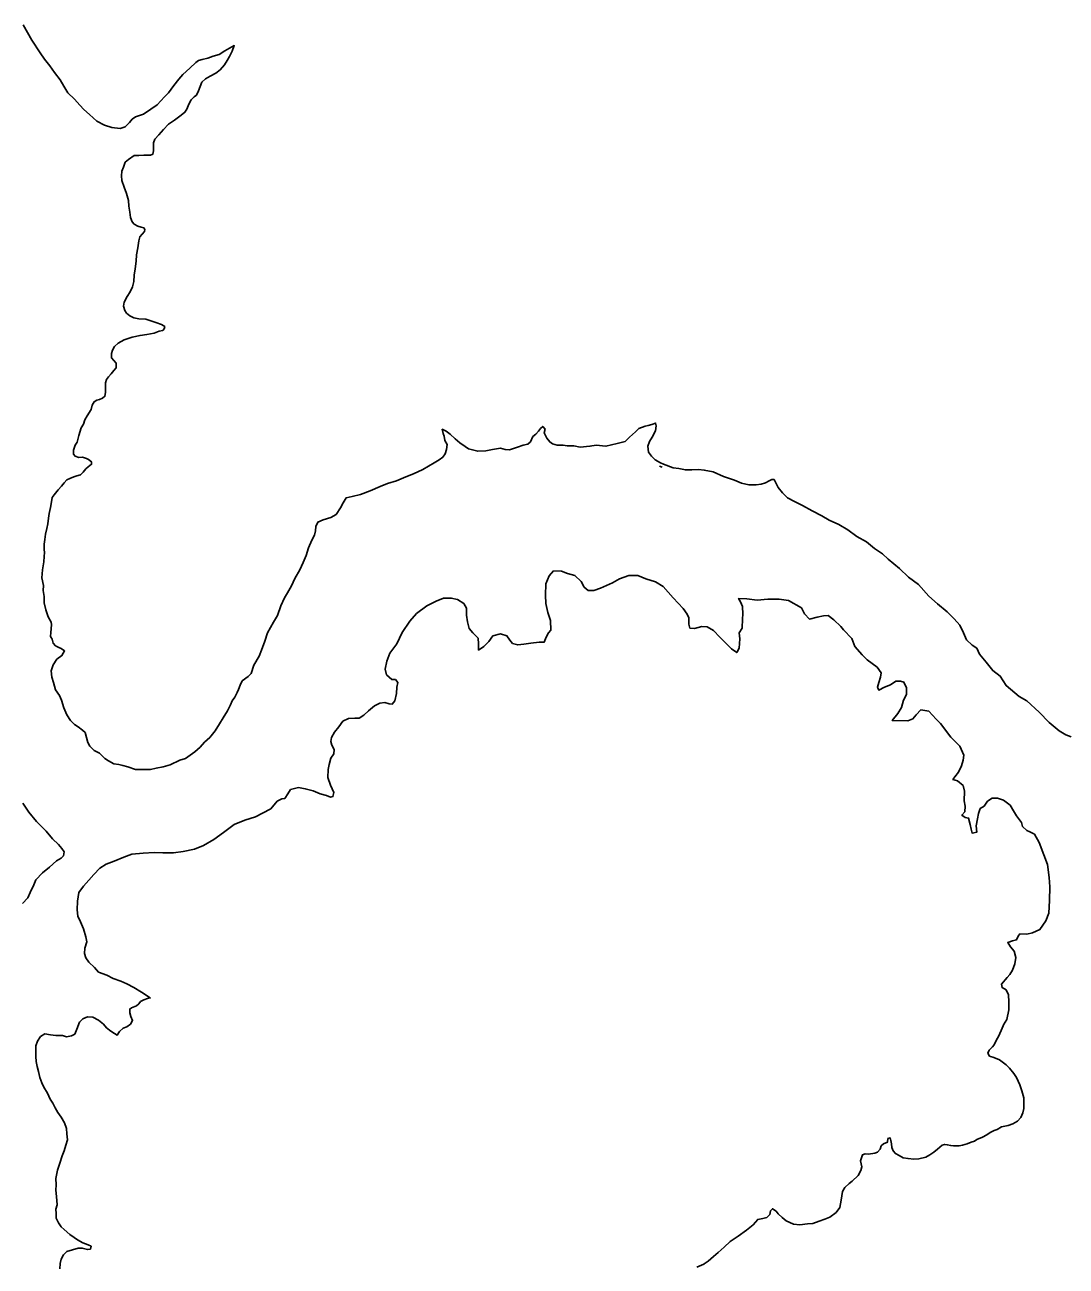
# Model space of a CAD drawing. Extents: x -939622 to -934245, y 1383184 to 1385301.
# Drawn here: x -935592.16 to -935580.04, y 1384220.86 to 1384235.31 of the extents above; entities that cross this region are included whole.
import ezdxf

# ---------------------------------------------------------------- set-up
doc = ezdxf.new("R2010")
doc.units = 0
doc.layers.add('9', color=7, linetype='Continuous')

msp = doc.modelspace()

# ---------------------------------------------------------------- linework, layer by layer
at = {"layer": '9'}
for points in [[(-935590.485, 1384234.519), (-935590.533, 1384234.471), (-935590.616, 1384234.377), (-935590.691, 1384234.329), (-935590.777, 1384234.271), (-935590.87, 1384234.24), (-935590.909, 1384234.21), (-935590.938, 1384234.174), (-935590.989, 1384234.122), (-935591.049, 1384234.104), (-935591.145, 1384234.115), (-935591.229, 1384234.142), (-935591.319, 1384234.189), (-935591.403, 1384234.267), (-935591.47, 1384234.323), (-935591.518, 1384234.374), (-935591.578, 1384234.443), (-935591.656, 1384234.517), (-935591.702, 1384234.595), (-935591.747, 1384234.67), (-935591.811, 1384234.753), (-935591.868, 1384234.831), (-935591.928, 1384234.909), (-935591.977, 1384234.983), (-935592.074, 1384235.13), (-935592.177, 1384235.309)], [(-935591.147, 1384231.435), (-935591.15, 1384231.483), (-935591.138, 1384231.522), (-935591.115, 1384231.567), (-935591.073, 1384231.606), (-935591.001, 1384231.643), (-935590.909, 1384231.676), (-935590.816, 1384231.695), (-935590.738, 1384231.707), (-935590.654, 1384231.723), (-935590.594, 1384231.744), (-935590.552, 1384231.754), (-935590.535, 1384231.772), (-935590.529, 1384231.799), (-935590.568, 1384231.823), (-935590.631, 1384231.846), (-935590.703, 1384231.87), (-935590.751, 1384231.884), (-935590.829, 1384231.89), (-935590.889, 1384231.899), (-935590.937, 1384231.922), (-935590.973, 1384231.955), (-935590.994, 1384231.985), (-935591.01, 1384232.036), (-935591.001, 1384232.084), (-935590.965, 1384232.15), (-935590.933, 1384232.204), (-935590.906, 1384232.262), (-935590.888, 1384232.322), (-935590.886, 1384232.397), (-935590.874, 1384232.469), (-935590.86, 1384232.559), (-935590.857, 1384232.631), (-935590.843, 1384232.715), (-935590.831, 1384232.797), (-935590.82, 1384232.842), (-935590.793, 1384232.875), (-935590.766, 1384232.905), (-935590.76, 1384232.926), (-935590.772, 1384232.947), (-935590.805, 1384232.956), (-935590.844, 1384232.968), (-935590.883, 1384232.991), (-935590.91, 1384233.018), (-935590.929, 1384233.069), (-935590.935, 1384233.129), (-935590.948, 1384233.201), (-935590.951, 1384233.267), (-935590.975, 1384233.345), (-935591.003, 1384233.42), (-935591.03, 1384233.498), (-935591.034, 1384233.552), (-935591.028, 1384233.606), (-935591.01, 1384233.654), (-935590.99, 1384233.711), (-935590.951, 1384233.744), (-935590.885, 1384233.787), (-935590.831, 1384233.79), (-935590.771, 1384233.794), (-935590.723, 1384233.791), (-935590.693, 1384233.791), (-935590.669, 1384233.803), (-935590.658, 1384233.845), (-935590.658, 1384233.89), (-935590.658, 1384233.935), (-935590.644, 1384233.978), (-935590.599, 1384234.029), (-935590.545, 1384234.092), (-935590.486, 1384234.153), (-935590.417, 1384234.201), (-935590.337, 1384234.259), (-935590.295, 1384234.292), (-935590.271, 1384234.328), (-935590.25, 1384234.385), (-935590.221, 1384234.437), (-935590.188, 1384234.47), (-935590.158, 1384234.491), (-935590.138, 1384234.542), (-935590.117, 1384234.593), (-935590.099, 1384234.642), (-935590.054, 1384234.681), (-935590.001, 1384234.711), (-935589.935, 1384234.745), (-935589.884, 1384234.784), (-935589.834, 1384234.842), (-935589.801, 1384234.893), (-935589.774, 1384234.941), (-935589.745, 1384235.004), (-935589.721, 1384235.067), (-935589.829, 1384235.007), (-935589.897, 1384234.964), (-935589.966, 1384234.943), (-935590.029, 1384234.921), (-935590.092, 1384234.906), (-935590.137, 1384234.894), (-935590.169, 1384234.869), (-935590.238, 1384234.806), (-935590.318, 1384234.733), (-935590.366, 1384234.676), (-935590.423, 1384234.603), (-935590.485, 1384234.519)], [(-935591.147, 1384231.435), (-935591.096, 1384231.373), (-935591.096, 1384231.319), (-935591.12, 1384231.286), (-935591.152, 1384231.247), (-935591.185, 1384231.213), (-935591.206, 1384231.183), (-935591.218, 1384231.144), (-935591.22, 1384231.09), (-935591.217, 1384231.054), (-935591.217, 1384231.03), (-935591.226, 1384230.988), (-935591.253, 1384230.967), (-935591.289, 1384230.951), (-935591.318, 1384230.942), (-935591.351, 1384230.924), (-935591.372, 1384230.885), (-935591.387, 1384230.833), (-935591.431, 1384230.761), (-935591.458, 1384230.713), (-935591.473, 1384230.662), (-935591.502, 1384230.619), (-935591.529, 1384230.532), (-935591.549, 1384230.454), (-935591.573, 1384230.42), (-935591.591, 1384230.36), (-935591.59, 1384230.312), (-935591.572, 1384230.291), (-935591.53, 1384230.276), (-935591.485, 1384230.277), (-935591.44, 1384230.265), (-935591.416, 1384230.253), (-935591.383, 1384230.226), (-935591.38, 1384230.196), (-935591.422, 1384230.166), (-935591.449, 1384230.142), (-935591.478, 1384230.103), (-935591.508, 1384230.072), (-935591.553, 1384230.063), (-935591.586, 1384230.048), (-935591.634, 1384230.029), (-935591.67, 1384230.014), (-935591.699, 1384229.978), (-935591.732, 1384229.942), (-935591.768, 1384229.899), (-935591.816, 1384229.842), (-935591.839, 1384229.809), (-935591.848, 1384229.757), (-935591.86, 1384229.691), (-935591.874, 1384229.625), (-935591.883, 1384229.568), (-935591.891, 1384229.502), (-935591.903, 1384229.45), (-935591.918, 1384229.384), (-935591.923, 1384229.321), (-935591.932, 1384229.267), (-935591.932, 1384229.204), (-935591.928, 1384229.168), (-935591.931, 1384229.123), (-935591.937, 1384229.06), (-935591.951, 1384228.966), (-935591.96, 1384228.876), (-935591.941, 1384228.786), (-935591.944, 1384228.726), (-935591.934, 1384228.657), (-935591.934, 1384228.585), (-935591.912, 1384228.501), (-935591.885, 1384228.42), (-935591.849, 1384228.36), (-935591.848, 1384228.33), (-935591.851, 1384228.282), (-935591.854, 1384228.237), (-935591.857, 1384228.192), (-935591.841, 1384228.159), (-935591.826, 1384228.114), (-935591.799, 1384228.084), (-935591.76, 1384228.063), (-935591.733, 1384228.051), (-935591.694, 1384228.025), (-935591.726, 1384227.97), (-935591.783, 1384227.928), (-935591.828, 1384227.861), (-935591.851, 1384227.792), (-935591.842, 1384227.72), (-935591.823, 1384227.657), (-935591.799, 1384227.57), (-935591.753, 1384227.504), (-935591.732, 1384227.45), (-935591.705, 1384227.36), (-935591.668, 1384227.282), (-935591.626, 1384227.214), (-935591.581, 1384227.169), (-935591.538, 1384227.139), (-935591.487, 1384227.103), (-935591.457, 1384227.074), (-935591.439, 1384227.017), (-935591.426, 1384226.957), (-935591.402, 1384226.915), (-935591.351, 1384226.864), (-935591.288, 1384226.834), (-935591.227, 1384226.772)], [(-935586.1, 1384230.606), (-935586.114, 1384230.561), (-935586.084, 1384230.501), (-935586.048, 1384230.456), (-935586.015, 1384230.432), (-935585.963, 1384230.42), (-935585.892, 1384230.418), (-935585.844, 1384230.412), (-935585.766, 1384230.41), (-935585.693, 1384230.395), (-935585.58, 1384230.405), (-935585.508, 1384230.418), (-935585.394, 1384230.406), (-935585.265, 1384230.437), (-935585.169, 1384230.462), (-935585.119, 1384230.51), (-935585.05, 1384230.574), (-935585.011, 1384230.613), (-935584.939, 1384230.641), (-935584.903, 1384230.647), (-935584.859, 1384230.66), (-935584.817, 1384230.675), (-935584.808, 1384230.642), (-935584.816, 1384230.585), (-935584.855, 1384230.512), (-935584.887, 1384230.461), (-935584.908, 1384230.407), (-935584.899, 1384230.335), (-935584.865, 1384230.29), (-935584.82, 1384230.248), (-935584.76, 1384230.212), (-935584.724, 1384230.198)], [(-935591.227, 1384226.772), (-935591.185, 1384226.745), (-935591.122, 1384226.712), (-935591.065, 1384226.701), (-935591.017, 1384226.689), (-935590.96, 1384226.674), (-935590.87, 1384226.645), (-935590.783, 1384226.646), (-935590.693, 1384226.646), (-935590.627, 1384226.659), (-935590.546, 1384226.674), (-935590.465, 1384226.699), (-935590.355, 1384226.751), (-935590.289, 1384226.772), (-935590.235, 1384226.812), (-935590.178, 1384226.848), (-935590.116, 1384226.906), (-935590.065, 1384226.963), (-935590.006, 1384227.018), (-935589.943, 1384227.096), (-935589.89, 1384227.175), (-935589.851, 1384227.244), (-935589.798, 1384227.326), (-935589.765, 1384227.398), (-935589.744, 1384227.443), (-935589.715, 1384227.485), (-935589.685, 1384227.54), (-935589.67, 1384227.576), (-935589.652, 1384227.627), (-935589.626, 1384227.675), (-935589.557, 1384227.727), (-935589.524, 1384227.763), (-935589.492, 1384227.86), (-935589.43, 1384227.962), (-935589.403, 1384228.034), (-935589.365, 1384228.137), (-935589.335, 1384228.236), (-935589.3, 1384228.297), (-935589.264, 1384228.357), (-935589.217, 1384228.435), (-935589.178, 1384228.547), (-935589.134, 1384228.643), (-935589.101, 1384228.701), (-935589.054, 1384228.782), (-935589.015, 1384228.867), (-935588.956, 1384228.966), (-935588.917, 1384229.051), (-935588.885, 1384229.135), (-935588.856, 1384229.222), (-935588.817, 1384229.313), (-935588.787, 1384229.37), (-935588.773, 1384229.421), (-935588.77, 1384229.472), (-935588.746, 1384229.524), (-935588.684, 1384229.551), (-935588.597, 1384229.576), (-935588.534, 1384229.612), (-935588.484, 1384229.688), (-935588.451, 1384229.748), (-935588.418, 1384229.805), (-935588.346, 1384229.821), (-935588.251, 1384229.843), (-935588.137, 1384229.885), (-935588.02, 1384229.937), (-935587.937, 1384229.971), (-935587.832, 1384230.005), (-935587.724, 1384230.051), (-935587.634, 1384230.084), (-935587.524, 1384230.136), (-935587.395, 1384230.212), (-935587.336, 1384230.246), (-935587.291, 1384230.279), (-935587.264, 1384230.318), (-935587.249, 1384230.366), (-935587.244, 1384230.427), (-935587.268, 1384230.471), (-935587.277, 1384230.522), (-935587.29, 1384230.555), (-935587.299, 1384230.603), (-935587.254, 1384230.58), (-935587.209, 1384230.547), (-935587.148, 1384230.49), (-935587.094, 1384230.446), (-935587.034, 1384230.404), (-935586.992, 1384230.377), (-935586.886, 1384230.348), (-935586.794, 1384230.352), (-935586.713, 1384230.367), (-935586.623, 1384230.383), (-935586.566, 1384230.368), (-935586.515, 1384230.363), (-935586.425, 1384230.393), (-935586.356, 1384230.418), (-935586.305, 1384230.43), (-935586.273, 1384230.457), (-935586.246, 1384230.518), (-935586.21, 1384230.548), (-935586.18, 1384230.581), (-935586.154, 1384230.614), (-935586.13, 1384230.636), (-935586.1, 1384230.606)], [(-935584.772, 1384230.173), (-935584.738, 1384230.163)], [(-935584.724, 1384230.198), (-935584.61, 1384230.156), (-935584.544, 1384230.145), (-935584.469, 1384230.13), (-935584.394, 1384230.131), (-935584.316, 1384230.137), (-935584.25, 1384230.129), (-935584.148, 1384230.106), (-935584.027, 1384230.055), (-935583.898, 1384230.011), (-935583.817, 1384229.976), (-935583.73, 1384229.958), (-935583.646, 1384229.956), (-935583.586, 1384229.965), (-935583.538, 1384229.978), (-935583.493, 1384230.002), (-935583.464, 1384230.02), (-935583.437, 1384230.02), (-935583.421, 1384229.987), (-935583.388, 1384229.925), (-935583.34, 1384229.862), (-935583.282, 1384229.805), (-935583.198, 1384229.764), (-935583.105, 1384229.716), (-935582.994, 1384229.654), (-935582.882, 1384229.595), (-935582.798, 1384229.544), (-935582.684, 1384229.494), (-935582.579, 1384229.434), (-935582.473, 1384229.354), (-935582.362, 1384229.295), (-935582.268, 1384229.217), (-935582.175, 1384229.152), (-935582.109, 1384229.092), (-935581.976, 1384228.985), (-935581.874, 1384228.883), (-935581.756, 1384228.797), (-935581.635, 1384228.66), (-935581.536, 1384228.573), (-935581.424, 1384228.478), (-935581.343, 1384228.397), (-935581.277, 1384228.323), (-935581.231, 1384228.236), (-935581.198, 1384228.155), (-935581.131, 1384228.092), (-935581.077, 1384228.056), (-935581.047, 1384227.985), (-935580.971, 1384227.892), (-935580.893, 1384227.796), (-935580.805, 1384227.731), (-935580.736, 1384227.62), (-935580.585, 1384227.492), (-935580.495, 1384227.444), (-935580.353, 1384227.31), (-935580.235, 1384227.191), (-935580.118, 1384227.093), (-935580.04, 1384227.048), (-935579.98, 1384227.024)], [(-935590.315, 1384225.69), (-935590.184, 1384225.718), (-935590.079, 1384225.758), (-935589.956, 1384225.831), (-935589.846, 1384225.91), (-935589.721, 1384226.004), (-935589.595, 1384226.056), (-935589.472, 1384226.093), (-935589.392, 1384226.138), (-935589.296, 1384226.187), (-935589.222, 1384226.275), (-935589.168, 1384226.302), (-935589.132, 1384226.305), (-935589.096, 1384226.363), (-935589.064, 1384226.411), (-935588.974, 1384226.433), (-935588.893, 1384226.421), (-935588.803, 1384226.395), (-935588.721, 1384226.362), (-935588.646, 1384226.342), (-935588.598, 1384226.321), (-935588.571, 1384226.33), (-935588.563, 1384226.376), (-935588.599, 1384226.462), (-935588.63, 1384226.552), (-935588.627, 1384226.643), (-935588.616, 1384226.703), (-935588.595, 1384226.778), (-935588.562, 1384226.826), (-935588.557, 1384226.877), (-935588.584, 1384226.928), (-935588.596, 1384226.97), (-935588.587, 1384227.018), (-935588.552, 1384227.079), (-935588.501, 1384227.142), (-935588.457, 1384227.206), (-935588.391, 1384227.239), (-935588.316, 1384227.24), (-935588.268, 1384227.243), (-935588.211, 1384227.277), (-935588.158, 1384227.328), (-935588.089, 1384227.386), (-935588.026, 1384227.416), (-935587.969, 1384227.422), (-935587.918, 1384227.408), (-935587.882, 1384227.405), (-935587.852, 1384227.444), (-935587.832, 1384227.529), (-935587.826, 1384227.601), (-935587.815, 1384227.658), (-935587.845, 1384227.691), (-935587.887, 1384227.69), (-935587.95, 1384227.747), (-935587.963, 1384227.81), (-935587.945, 1384227.906), (-935587.91, 1384227.997), (-935587.826, 1384228.106), (-935587.767, 1384228.238), (-935587.675, 1384228.371), (-935587.598, 1384228.459), (-935587.478, 1384228.547), (-935587.371, 1384228.602), (-935587.284, 1384228.638), (-935587.194, 1384228.639), (-935587.122, 1384228.624), (-935587.05, 1384228.574), (-935587.019, 1384228.52), (-935587.019, 1384228.442), (-935587.006, 1384228.364), (-935586.985, 1384228.286), (-935586.943, 1384228.235), (-935586.882, 1384228.172), (-935586.876, 1384228.106), (-935586.876, 1384228.034), (-935586.816, 1384228.074), (-935586.759, 1384228.134), (-935586.709, 1384228.201), (-935586.622, 1384228.222), (-935586.547, 1384228.199), (-935586.513, 1384228.151), (-935586.48, 1384228.112), (-935586.42, 1384228.094), (-935586.351, 1384228.104), (-935586.267, 1384228.116), (-935586.172, 1384228.126), (-935586.112, 1384228.127), (-935586.088, 1384228.184), (-935586.061, 1384228.235), (-935586.034, 1384228.265), (-935586.041, 1384228.379), (-935586.069, 1384228.472), (-935586.093, 1384228.574), (-935586.097, 1384228.674), (-935586.095, 1384228.803), (-935586.056, 1384228.896), (-935586.003, 1384228.957), (-935585.91, 1384228.951), (-935585.841, 1384228.925), (-935585.756, 1384228.901), (-935585.681, 1384228.833), (-935585.648, 1384228.767)], [(-935585.648, 1384228.767), (-935585.6, 1384228.728), (-935585.537, 1384228.729), (-935585.459, 1384228.756), (-935585.318, 1384228.817), (-935585.235, 1384228.863), (-935585.127, 1384228.903), (-935585.025, 1384228.903), (-935584.929, 1384228.862), (-935584.818, 1384228.827), (-935584.73, 1384228.773), (-935584.61, 1384228.642), (-935584.495, 1384228.516), (-935584.447, 1384228.451), (-935584.428, 1384228.409), (-935584.428, 1384228.337), (-935584.416, 1384228.289), (-935584.362, 1384228.283), (-935584.278, 1384228.308), (-935584.215, 1384228.305), (-935584.143, 1384228.26), (-935584.07, 1384228.183), (-935583.992, 1384228.105), (-935583.934, 1384228.049), (-935583.871, 1384228.004), (-935583.842, 1384228.055), (-935583.836, 1384228.166), (-935583.843, 1384228.233), (-935583.807, 1384228.29), (-935583.805, 1384228.398), (-935583.802, 1384228.452), (-935583.805, 1384228.542), (-935583.827, 1384228.596), (-935583.851, 1384228.635), (-935583.755, 1384228.63), (-935583.635, 1384228.616), (-935583.512, 1384228.625), (-935583.38, 1384228.626), (-935583.269, 1384228.612), (-935583.119, 1384228.526), (-935583.082, 1384228.457), (-935583.025, 1384228.394), (-935582.935, 1384228.416), (-935582.863, 1384228.432), (-935582.806, 1384228.438), (-935582.743, 1384228.384), (-935582.659, 1384228.307), (-935582.629, 1384228.268), (-935582.532, 1384228.17), (-935582.498, 1384228.077), (-935582.411, 1384227.978), (-935582.354, 1384227.921), (-935582.239, 1384227.835), (-935582.191, 1384227.769), (-935582.199, 1384227.718), (-935582.217, 1384227.658), (-935582.232, 1384227.604), (-935582.22, 1384227.568), (-935582.151, 1384227.601), (-935582.082, 1384227.629), (-935582.019, 1384227.671), (-935581.968, 1384227.672), (-935581.926, 1384227.66), (-935581.896, 1384227.594), (-935581.898, 1384227.516), (-935581.931, 1384227.45), (-935581.954, 1384227.365), (-935581.999, 1384227.296), (-935582.062, 1384227.214), (-935581.882, 1384227.212), (-935581.822, 1384227.234), (-935581.783, 1384227.279), (-935581.729, 1384227.337), (-935581.636, 1384227.322), (-935581.552, 1384227.23), (-935581.501, 1384227.179), (-935581.38, 1384227.021), (-935581.277, 1384226.916), (-935581.229, 1384226.811), (-935581.237, 1384226.754), (-935581.258, 1384226.688), (-935581.29, 1384226.613), (-935581.335, 1384226.558), (-935581.356, 1384226.528), (-935581.302, 1384226.513), (-935581.238, 1384226.457), (-935581.223, 1384226.394), (-935581.225, 1384226.279), (-935581.213, 1384226.216), (-935581.219, 1384226.15), (-935581.254, 1384226.114), (-935581.212, 1384226.084), (-935581.173, 1384226.078), (-935581.155, 1384226.003), (-935581.142, 1384225.949), (-935581.133, 1384225.904), (-935581.076, 1384225.917), (-935581.086, 1384225.989), (-935581.068, 1384226.07), (-935581.06, 1384226.133), (-935581.039, 1384226.191)], [(-935592.181, 1384226.251), (-935592.111, 1384226.149), (-935592.021, 1384226.039), (-935591.909, 1384225.925), (-935591.836, 1384225.836), (-935591.767, 1384225.773), (-935591.725, 1384225.725), (-935591.701, 1384225.687), (-935591.709, 1384225.641), (-935591.733, 1384225.611), (-935591.79, 1384225.581), (-935591.87, 1384225.508), (-935591.951, 1384225.441), (-935592.031, 1384225.36), (-935592.052, 1384225.302), (-935592.096, 1384225.212), (-935592.123, 1384225.152), (-935592.183, 1384225.085)], [(-935581.039, 1384226.191), (-935580.994, 1384226.218), (-935580.953, 1384226.275), (-935580.899, 1384226.312), (-935580.839, 1384226.312), (-935580.767, 1384226.286), (-935580.688, 1384226.229), (-935580.652, 1384226.163), (-935580.616, 1384226.106), (-935580.558, 1384226.029), (-935580.546, 1384225.981), (-935580.495, 1384225.936), (-935580.462, 1384225.918), (-935580.408, 1384225.891), (-935580.353, 1384225.793), (-935580.298, 1384225.652), (-935580.255, 1384225.538), (-935580.237, 1384225.388), (-935580.227, 1384225.28), (-935580.232, 1384225.12), (-935580.24, 1384224.973), (-935580.273, 1384224.883), (-935580.344, 1384224.783), (-935580.431, 1384224.743), (-935580.496, 1384224.728), (-935580.577, 1384224.733), (-935580.598, 1384224.703), (-935580.616, 1384224.664), (-935580.664, 1384224.652), (-935580.718, 1384224.633), (-935580.684, 1384224.579), (-935580.645, 1384224.532), (-935580.624, 1384224.457), (-935580.635, 1384224.384), (-935580.662, 1384224.309), (-935580.695, 1384224.258), (-935580.724, 1384224.224), (-935580.79, 1384224.146)], [(-935591.765, 1384221.371), (-935591.792, 1384221.422), (-935591.792, 1384221.476), (-935591.795, 1384221.527), (-935591.781, 1384221.578), (-935591.79, 1384221.677), (-935591.797, 1384221.749), (-935591.794, 1384221.812), (-935591.795, 1384221.884), (-935591.777, 1384221.981), (-935591.751, 1384222.062), (-935591.724, 1384222.149), (-935591.701, 1384222.207), (-935591.68, 1384222.273), (-935591.662, 1384222.336), (-935591.669, 1384222.405), (-935591.672, 1384222.468), (-935591.694, 1384222.531), (-935591.736, 1384222.6), (-935591.772, 1384222.654), (-935591.803, 1384222.708), (-935591.83, 1384222.762), (-935591.863, 1384222.81), (-935591.894, 1384222.878), (-935591.936, 1384222.947), (-935591.96, 1384222.998), (-935591.982, 1384223.061), (-935592, 1384223.13), (-935592.012, 1384223.187), (-935592.025, 1384223.247), (-935592.031, 1384223.304), (-935592.031, 1384223.358), (-935592.029, 1384223.43), (-935592.011, 1384223.485), (-935591.975, 1384223.536), (-935591.925, 1384223.569), (-935591.859, 1384223.558), (-935591.796, 1384223.549), (-935591.718, 1384223.55), (-935591.673, 1384223.535), (-935591.616, 1384223.544), (-935591.574, 1384223.566), (-935591.553, 1384223.623), (-935591.521, 1384223.704), (-935591.482, 1384223.744), (-935591.428, 1384223.765), (-935591.365, 1384223.763), (-935591.299, 1384223.727), (-935591.242, 1384223.682), (-935591.206, 1384223.638), (-935591.157, 1384223.599), (-935591.112, 1384223.572), (-935591.082, 1384223.554), (-935591.055, 1384223.596), (-935591.014, 1384223.633), (-935590.972, 1384223.651), (-935590.927, 1384223.682), (-935590.903, 1384223.724), (-935590.922, 1384223.772), (-935590.934, 1384223.814), (-935590.937, 1384223.856), (-935590.916, 1384223.871), (-935590.859, 1384223.895), (-935590.832, 1384223.917), (-935590.812, 1384223.944), (-935590.773, 1384223.965), (-935590.728, 1384223.98), (-935590.698, 1384223.987), (-935590.8, 1384224.052), (-935590.888, 1384224.106), (-935590.969, 1384224.15), (-935591.041, 1384224.18), (-935591.131, 1384224.212), (-935591.203, 1384224.251), (-935591.299, 1384224.286), (-935591.348, 1384224.34), (-935591.414, 1384224.402), (-935591.447, 1384224.453), (-935591.463, 1384224.504), (-935591.46, 1384224.564), (-935591.436, 1384224.64), (-935591.449, 1384224.697), (-935591.476, 1384224.79), (-935591.51, 1384224.87), (-935591.54, 1384224.939), (-935591.55, 1384225.011), (-935591.544, 1384225.111), (-935591.527, 1384225.213), (-935591.476, 1384225.288), (-935591.414, 1384225.355), (-935591.354, 1384225.421), (-935591.286, 1384225.497), (-935591.211, 1384225.543), (-935591.118, 1384225.576), (-935591.005, 1384225.625), (-935590.912, 1384225.659), (-935590.78, 1384225.672), (-935590.654, 1384225.679), (-935590.552, 1384225.673), (-935590.429, 1384225.674), (-935590.315, 1384225.69)], [(-935580.79, 1384224.146), (-935580.784, 1384224.107), (-935580.735, 1384224.08), (-935580.711, 1384224.023), (-935580.705, 1384223.939), (-935580.704, 1384223.846), (-935580.73, 1384223.735), (-935580.766, 1384223.674), (-935580.771, 1384223.663)], [(-935580.771, 1384223.663), (-935580.793, 1384223.608), (-935580.825, 1384223.539), (-935580.849, 1384223.499), (-935580.876, 1384223.442), (-935580.896, 1384223.418), (-935580.935, 1384223.379), (-935580.95, 1384223.345), (-935580.929, 1384223.309), (-935580.881, 1384223.295), (-935580.814, 1384223.265), (-935580.736, 1384223.209), (-935580.697, 1384223.17), (-935580.646, 1384223.107), (-935580.615, 1384223.059), (-935580.579, 1384222.975), (-935580.554, 1384222.906), (-935580.53, 1384222.825), (-935580.53, 1384222.753), (-935580.529, 1384222.699), (-935580.541, 1384222.648), (-935580.565, 1384222.594), (-935580.603, 1384222.554), (-935580.657, 1384222.521), (-935580.714, 1384222.5), (-935580.789, 1384222.487), (-935580.84, 1384222.457), (-935580.876, 1384222.444), (-935580.923, 1384222.42), (-935580.962, 1384222.393), (-935581.013, 1384222.365), (-935581.076, 1384222.338), (-935581.103, 1384222.32), (-935581.142, 1384222.307), (-935581.192, 1384222.289), (-935581.243, 1384222.274), (-935581.285, 1384222.264), (-935581.348, 1384222.264), (-935581.384, 1384222.27), (-935581.42, 1384222.275), (-935581.453, 1384222.281), (-935581.483, 1384222.272), (-935581.534, 1384222.226), (-935581.579, 1384222.193), (-935581.623, 1384222.16), (-935581.671, 1384222.135), (-935581.752, 1384222.114), (-935581.809, 1384222.11), (-935581.878, 1384222.116), (-935581.935, 1384222.127), (-935581.98, 1384222.154), (-935582.025, 1384222.175), (-935582.052, 1384222.208), (-935582.068, 1384222.247), (-935582.071, 1384222.289), (-935582.077, 1384222.328), (-935582.086, 1384222.358), (-935582.113, 1384222.349), (-935582.119, 1384222.307), (-935582.164, 1384222.288), (-935582.191, 1384222.264), (-935582.202, 1384222.225), (-935582.232, 1384222.192), (-935582.265, 1384222.179), (-935582.34, 1384222.17), (-935582.376, 1384222.172), (-935582.409, 1384222.16), (-935582.432, 1384222.091), (-935582.417, 1384222.022), (-935582.426, 1384221.977), (-935582.458, 1384221.919), (-935582.53, 1384221.853), (-935582.563, 1384221.826), (-935582.613, 1384221.78), (-935582.64, 1384221.732), (-935582.655, 1384221.633), (-935582.672, 1384221.548), (-935582.714, 1384221.491), (-935582.788, 1384221.436), (-935582.848, 1384221.412), (-935582.911, 1384221.387), (-935582.986, 1384221.36), (-935583.049, 1384221.356), (-935583.136, 1384221.347), (-935583.211, 1384221.352), (-935583.295, 1384221.391), (-935583.343, 1384221.433), (-935583.388, 1384221.474), (-935583.415, 1384221.504), (-935583.457, 1384221.534), (-935583.478, 1384221.507), (-935583.487, 1384221.468), (-935583.523, 1384221.431), (-935583.568, 1384221.419)], [(-935591.749, 1384220.833), (-935591.747, 1384220.896), (-935591.735, 1384220.947), (-935591.708, 1384220.996), (-935591.667, 1384221.035), (-935591.601, 1384221.056), (-935591.538, 1384221.075), (-935591.49, 1384221.075), (-935591.427, 1384221.058), (-935591.394, 1384221.064), (-935591.385, 1384221.097), (-935591.421, 1384221.115), (-935591.481, 1384221.135), (-935591.544, 1384221.171), (-935591.584, 1384221.198), (-935591.635, 1384221.233), (-935591.701, 1384221.29), (-935591.734, 1384221.323), (-935591.765, 1384221.371)], [(-935583.568, 1384221.419), (-935583.628, 1384221.409), (-935583.681, 1384221.346), (-935583.759, 1384221.282), (-935583.854, 1384221.216), (-935583.947, 1384221.152), (-935584.018, 1384221.085), (-935584.087, 1384221.025), (-935584.141, 1384220.979), (-935584.203, 1384220.922), (-935584.251, 1384220.891), (-935584.254, 1384220.89)], [(-935584.254, 1384220.89), (-935584.338, 1384220.855)]]:
    msp.add_lwpolyline(points, dxfattribs=at)

doc.saveas('drawing.dxf')
